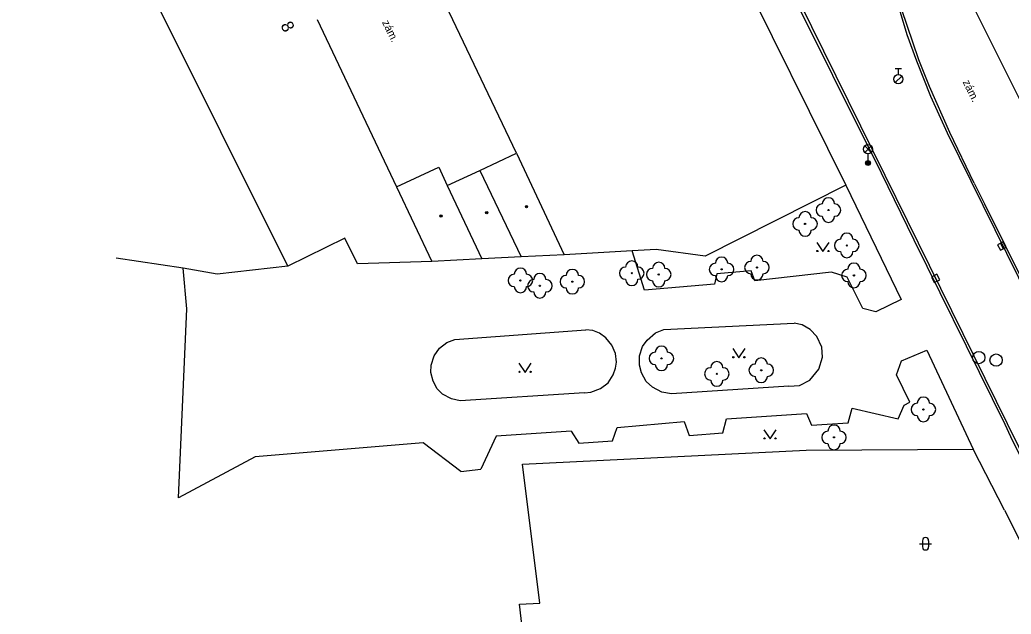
# Model space of a CAD drawing. Extents: x -598341 to -594502, y -1162301 to -1161406.
# Drawn here: x -597938.4 to -597857.8, y -1161626 to -1161577.7 of the extents above; entities that cross this region are included whole.
import ezdxf

# ---------------------------------------------------------------- set-up
doc = ezdxf.new("R2010")
doc.units = 0
for name, color, linetype in [('Vrstva 10', 7, 'Continuous'), ('Vrstva 11', 7, 'Continuous'), ('Vrstva 22', 7, 'Continuous'), ('Vrstva 27', 7, 'Continuous'), ('Vrstva 28', 7, 'Continuous'), ('Vrstva 33', 7, 'Continuous'), ('Vrstva 36', 7, 'Continuous'), ('Vrstva 39', 7, 'Continuous'), ('Vrstva 40', 7, 'Continuous'), ('Vrstva 46', 7, 'Continuous'), ('Vrstva 5', 7, 'Continuous'), ('Vrstva 7', 7, 'Continuous'), ('Vrstva 8', 7, 'Continuous')]:
    doc.layers.add(name, color=color, linetype=linetype)

msp = doc.modelspace()

# ---------------------------------------------------------------- linework, layer by layer
at = {"layer": 'Vrstva 10'}
for points in [[(-597906.08, -1161513.99), (-597901.11, -1161523.98), (-597900.71, -1161524.89), (-597894.49, -1161537.35), (-597886.93, -1161552.72), (-597882.7, -1161561.26), (-597882.43, -1161561.8), (-597879.39, -1161567.94), (-597878.93, -1161568.86), (-597877.58, -1161571.67), (-597877.09, -1161572.63), (-597872.37, -1161582.18), (-597868.42, -1161590.11), (-597865.76, -1161595.56), (-597859.39, -1161608.44), (-597858.37, -1161610.54), (-597857.91, -1161611.52), (-597855.68, -1161616), (-597855.22, -1161616.92), (-597853.08, -1161621.32), (-597849.69, -1161628.2)], [(-597864.49, -1161583.09), (-597865.36, -1161580.94), (-597866.75, -1161576.79), (-597868.26, -1161571.65), (-597869.16, -1161568.91), (-597870.54, -1161565.17)], [(-597860.84, -1161590.96), (-597862.84, -1161586.82), (-597864.49, -1161583.09)], [(-597860.84, -1161590.96), (-597860.02, -1161592.62), (-597854.93, -1161602.89)]]:
    msp.add_lwpolyline(points, dxfattribs=at)
at = {"layer": 'Vrstva 11'}
for p, q in [((-597898.05, -1161588.52), (-597914.27, -1161554.45)), ((-597871.27, -1161591.1), (-597866.77, -1161600.41)), ((-597903.06, -1161603.66), (-597892.4, -1161602.85)), ((-597886.07, -1161602.84), (-597875.48, -1161602.31)), ((-597864.69, -1161604.52), (-597860.92, -1161612.57)), ((-597875.9, -1161607.44), (-597885.45, -1161608.05)), ((-597892.52, -1161607.98), (-597902.62, -1161608.63)), ((-597893.59, -1161611.09), (-597899.69, -1161611.49)), ((-597899.69, -1161611.49), (-597900.94, -1161614.18)), ((-597905.61, -1161612.05), (-597919.27, -1161613.18)), ((-597902.55, -1161614.37), (-597905.61, -1161612.05)), ((-597919.27, -1161613.18), (-597925.51, -1161616.5)), ((-597902.55, -1161614.37), (-597900.94, -1161614.18))]:
    msp.add_line(p, q, dxfattribs=at)
for points in [[(-597895.16, -1161504.07), (-597895.39, -1161503.97), (-597896.17, -1161505.84), (-597896.75, -1161507.78), (-597897.02, -1161508.8), (-597897.08, -1161510.07), (-597896.93, -1161511.33), (-597896.57, -1161512.33), (-597895.93, -1161513.84), (-597884.74, -1161536.29), (-597873.84, -1161558.25), (-597872.63, -1161560.69), (-597871.52, -1161563.18), (-597869.33, -1161569), (-597868.25, -1161572.34), (-597867.5, -1161574.94), (-597866.32, -1161578.87), (-597865.54, -1161581), (-597864.41, -1161583.88), (-597863.04, -1161586.86), (-597854.36, -1161604.48), (-597845.68, -1161622.09), (-597835.04, -1161643.73), (-597832.38, -1161649.15)], [(-597905.87, -1161513.96), (-597893.77, -1161538.4), (-597875.07, -1161576.2), (-597868.12, -1161590.3), (-597858.17, -1161610.48), (-597850.65, -1161625.75), (-597843.12, -1161641.02)], [(-597866.77, -1161600.41), (-597868.83, -1161601.39), (-597869.89, -1161601.14), (-597871.18, -1161598.58), (-597872.44, -1161598.18), (-597878.68, -1161598.87), (-597878.96, -1161598.07), (-597881.75, -1161598.32), (-597881.95, -1161599.14), (-597887.63, -1161599.64), (-597888.64, -1161596.44)], [(-597925.51, -1161616.5), (-597924.83, -1161601.15), (-597925.12, -1161597.85)], [(-597892.52, -1161607.98), (-597891.99, -1161607.94), (-597891.2, -1161607.64), (-597890.6, -1161607.16), (-597890.18, -1161606.53), (-597889.98, -1161605.99), (-597889.92, -1161605.48), (-597889.99, -1161604.78), (-597890.29, -1161604.1), (-597890.79, -1161603.5), (-597891.3, -1161603.14), (-597891.84, -1161602.93), (-597892.4, -1161602.85)], [(-597885.45, -1161608.05), (-597886.24, -1161607.92), (-597887, -1161607.52), (-597887.49, -1161607.06), (-597887.88, -1161606.36), (-597888.05, -1161605.72), (-597888.03, -1161604.98), (-597887.79, -1161604.23), (-597887.42, -1161603.69), (-597886.74, -1161603.1), (-597886.07, -1161602.84)], [(-597875.9, -1161607.44), (-597875.05, -1161607.39), (-597874.21, -1161606.94), (-597873.46, -1161606.07), (-597873.18, -1161605.08), (-597873.24, -1161604.26), (-597873.64, -1161603.41), (-597874.18, -1161602.83), (-597874.82, -1161602.45), (-597875.48, -1161602.31)], [(-597902.62, -1161608.63), (-597903.33, -1161608.48), (-597904.06, -1161608.1), (-597904.48, -1161607.65), (-597904.82, -1161607.03), (-597904.99, -1161606.34), (-597904.97, -1161605.72), (-597904.72, -1161604.97), (-597904.3, -1161604.35), (-597903.71, -1161603.89), (-597903.06, -1161603.66)], [(-597893.59, -1161611.09), (-597892.97, -1161612.06), (-597890.25, -1161611.88), (-597889.87, -1161610.8), (-597884.42, -1161610.32), (-597884, -1161611.46), (-597881.26, -1161611.23), (-597880.98, -1161610.1), (-597874.48, -1161609.65), (-597874.08, -1161610.6), (-597871.1, -1161610.41), (-597870.76, -1161609.23), (-597867.02, -1161610.1), (-597866.55, -1161608.99), (-597866.09, -1161608.75), (-597867.15, -1161606.52), (-597866.76, -1161605.39), (-597864.69, -1161604.52)]]:
    msp.add_lwpolyline(points, dxfattribs=at)
at = {"layer": 'Vrstva 22'}
for centre in [(-597872.69, -1161593.13), (-597874.59, -1161594.26), (-597871.2, -1161596.01), (-597888.67, -1161598.26), (-597881.37, -1161597.95), (-597878.5, -1161597.8), (-597897.72, -1161598.85), (-597893.5, -1161598.95), (-597886.48, -1161598.37), (-597870.62, -1161598.44), (-597896.14, -1161599.28), (-597886.26, -1161605.18), (-597878.15, -1161606.15), (-597881.76, -1161606.44), (-597864.98, -1161609.33), (-597872.24, -1161611.6)]:
    msp.add_circle(centre, 0.05, dxfattribs=at)
for centre, start, end in [((-597873.19, -1161593.13), 90, 270), ((-597872.69, -1161592.63), 0, 180), ((-597872.19, -1161593.13), 270, 90), ((-597874.59, -1161593.76), 0, 180), ((-597875.09, -1161594.26), 90, 270), ((-597874.09, -1161594.26), 270, 90), ((-597872.69, -1161593.63), 180, 0), ((-597874.59, -1161594.76), 180, 0), ((-597871.2, -1161595.51), 0, 180), ((-597871.7, -1161596.01), 90, 270), ((-597870.7, -1161596.01), 270, 90), ((-597871.2, -1161596.51), 180, 0), ((-597888.67, -1161597.76), 0, 180), ((-597886.48, -1161597.87), 0, 180), ((-597881.87, -1161597.95), 90, 270), ((-597881.37, -1161597.45), 0, 180), ((-597880.87, -1161597.95), 270, 90), ((-597879, -1161597.8), 90, 270), ((-597878.5, -1161597.3), 0, 180), ((-597878, -1161597.8), 270, 90), ((-597870.62, -1161597.94), 0, 180), ((-597897.72, -1161598.35), 0, 180), ((-597896.14, -1161598.78), 0, 180), ((-597893.5, -1161598.45), 0, 180), ((-597889.17, -1161598.26), 90, 270), ((-597888.17, -1161598.26), 270, 90), ((-597886.98, -1161598.37), 90, 270), ((-597885.98, -1161598.37), 270, 90), ((-597871.12, -1161598.44), 90, 270), ((-597870.12, -1161598.44), 270, 90), ((-597898.22, -1161598.85), 90, 270), ((-597897.22, -1161598.85), 270, 90), ((-597896.64, -1161599.28), 90, 270), ((-597895.64, -1161599.28), 270, 90), ((-597894, -1161598.95), 90, 270), ((-597893, -1161598.95), 270, 90), ((-597888.67, -1161598.76), 180, 0), ((-597886.48, -1161598.87), 180, 0), ((-597881.37, -1161598.45), 180, 0), ((-597878.5, -1161598.3), 180, 0), ((-597870.62, -1161598.94), 180, 0), ((-597897.72, -1161599.35), 180, 0), ((-597896.14, -1161599.78), 180, 0), ((-597893.5, -1161599.45), 180, 0), ((-597886.76, -1161605.18), 90, 270), ((-597886.26, -1161604.68), 0, 180), ((-597885.76, -1161605.18), 270, 90), ((-597881.76, -1161605.94), 0, 180), ((-597878.15, -1161605.65), 0, 180), ((-597886.26, -1161605.68), 180, 0), ((-597882.26, -1161606.44), 90, 270), ((-597881.26, -1161606.44), 270, 90), ((-597878.65, -1161606.15), 90, 270), ((-597877.65, -1161606.15), 270, 90), ((-597881.76, -1161606.94), 180, 0), ((-597878.15, -1161606.65), 180, 0), ((-597864.98, -1161608.83), 0, 180), ((-597865.48, -1161609.33), 90, 270), ((-597864.48, -1161609.33), 270, 90), ((-597864.98, -1161609.83), 180, 0), ((-597872.74, -1161611.6), 90, 270), ((-597872.24, -1161611.1), 0, 180), ((-597871.74, -1161611.6), 270, 90), ((-597872.24, -1161612.1), 180, 0)]:
    msp.add_arc(centre, 0.5, start, end, dxfattribs=at)
at = {"layer": 'Vrstva 27'}
for p, q in [((-597858.72, -1161595.835), (-597858.5, -1161596.285)), ((-597864.108, -1161598.47), (-597863.872, -1161598.91))]:
    msp.add_line(p, q, dxfattribs=at)
for points in [[(-597858.944, -1161595.945), (-597858.725, -1161596.394), (-597858.276, -1161596.175), (-597858.495, -1161595.726)], [(-597864.328, -1161598.587), (-597864.093, -1161599.028), (-597863.652, -1161598.793), (-597863.887, -1161598.352)]]:
    msp.add_lwpolyline(points, close=True, dxfattribs=at)
for centre in [(-597860.48, -1161605.12), (-597859.07, -1161605.32)]:
    msp.add_circle(centre, 0.5, dxfattribs=at)
at = {"layer": 'Vrstva 28'}
for p, q in [((-597867.26, -1161581.625), (-597866.76, -1161581.625)), ((-597867.01, -1161582.125), (-597867.01, -1161581.625)), ((-597867.268, -1161582.772), (-597866.738, -1161582.242))]:
    msp.add_line(p, q, dxfattribs=at)
msp.add_circle((-597867.01, -1161582.5), 0.375, dxfattribs=at)
at = {"layer": 'Vrstva 33'}
for p, q in [((-597869.745, -1161588.45), (-597869.215, -1161587.92)), ((-597869.745, -1161587.92), (-597869.215, -1161588.45)), ((-597869.48, -1161588.56), (-597869.48, -1161589.31))]:
    msp.add_line(p, q, dxfattribs=at)
for centre, radius in [((-597869.48, -1161588.185), 0.375), ((-597869.48, -1161589.31), 0.2), ((-597869.48, -1161589.31), 0.145), ((-597869.48, -1161589.31), 0.0876)]:
    msp.add_circle(centre, radius, dxfattribs=at)
at = {"layer": 'Vrstva 36'}
for p, q in [((-597865.056, -1161619.996), (-597865.056, -1161620.496)), ((-597864.556, -1161619.996), (-597864.556, -1161620.496)), ((-597865.306, -1161620.246), (-597864.306, -1161620.246))]:
    msp.add_line(p, q, dxfattribs=at)
for points in [[(-597873.64, -1161595.76), (-597873.14, -1161596.51), (-597872.64, -1161595.76)], [(-597880.47, -1161604.39), (-597879.97, -1161605.14), (-597879.47, -1161604.39)], [(-597897.84, -1161605.57), (-597897.34, -1161606.32), (-597896.84, -1161605.57)], [(-597877.94, -1161610.98), (-597877.44, -1161611.73), (-597876.94, -1161610.98)]]:
    msp.add_lwpolyline(points, dxfattribs=at)
for centre in [(-597873.59, -1161596.46), (-597872.691, -1161596.46), (-597880.42, -1161605.09), (-597879.521, -1161605.09), (-597897.79, -1161606.27), (-597896.891, -1161606.27), (-597877.89, -1161611.68), (-597876.991, -1161611.68)]:
    msp.add_circle(centre, 0.05, dxfattribs=at)
for centre, start, end in [((-597864.806, -1161619.996), 0, 180), ((-597864.806, -1161620.496), 180, 0)]:
    msp.add_arc(centre, 0.25, start, end, dxfattribs=at)
at = {"layer": 'Vrstva 39'}
for centre, radius in [((-597900.46, -1161593.34), 0.09), ((-597900.46, -1161593.34), 0.0398), ((-597897.22, -1161592.86), 0.09), ((-597897.22, -1161592.86), 0.0398), ((-597904.17, -1161593.62), 0.09), ((-597904.17, -1161593.62), 0.0398)]:
    msp.add_circle(centre, radius, dxfattribs=at)
at = {"layer": 'Vrstva 5'}
for p, q in [((-597916.61, -1161597.69), (-597938.39, -1161554)), ((-597870.8, -1161556.68), (-597853.55, -1161591.42)), ((-597914.24, -1161577.65), (-597907.79, -1161591.24)), ((-597901.01, -1161589.91), (-597898.05, -1161588.52)), ((-597898.05, -1161588.52), (-597894.17, -1161596.77)), ((-597907.79, -1161591.24), (-597904.35, -1161589.64)), ((-597904.35, -1161589.64), (-597903.67, -1161591.14)), ((-597903.67, -1161591.14), (-597901.01, -1161589.91)), ((-597901.01, -1161589.91), (-597897.67, -1161596.94)), ((-597907.79, -1161591.24), (-597904.91, -1161597.3)), ((-597903.67, -1161591.14), (-597900.84, -1161597.1)), ((-597911.99, -1161595.41), (-597916.61, -1161597.69)), ((-597910.96, -1161597.5), (-597911.99, -1161595.41)), ((-597904.91, -1161597.3), (-597910.96, -1161597.5)), ((-597900.84, -1161597.1), (-597904.91, -1161597.3)), ((-597897.67, -1161596.94), (-597900.84, -1161597.1)), ((-597894.17, -1161596.77), (-597897.67, -1161596.94))]:
    msp.add_line(p, q, dxfattribs=at)
at = {"layer": 'Vrstva 7'}
for points in [[(-597880.25, -1161573), (-597871.27, -1161591.1)], [(-597871.27, -1161591.1), (-597882.7, -1161596.88), (-597886.68, -1161596.33), (-597888.64, -1161596.44)], [(-597888.64, -1161596.44), (-597894.17, -1161596.77)], [(-597925.12, -1161597.85), (-597930.56, -1161597.05)], [(-597916.61, -1161597.69), (-597922.35, -1161598.34), (-597925.12, -1161597.85)], [(-597897.56, -1161613.77), (-597874.5, -1161612.65), (-597860.92, -1161612.57)], [(-597894.63, -1161638.08), (-597895.87, -1161628.48), (-597897.39, -1161628.65), (-597897.78, -1161625.14), (-597896.15, -1161625.07), (-597897.56, -1161613.77)], [(-597858.4, -1161617.52), (-597852.51, -1161629.25)]]:
    msp.add_lwpolyline(points, dxfattribs=at)
at = {"layer": 'Vrstva 8'}
msp.add_line((-597858.4, -1161617.52), (-597860.92, -1161612.57), dxfattribs=at)

# ---------------------------------------------------------------- texts
at = {"layer": 'Vrstva 40'}
for rotation, p in [(296.1965, (-597908.98, -1161577.88)), (296, (-597861.8, -1161582.73))]:
    msp.add_text('zám.', height=0.65, rotation=rotation, dxfattribs=at).set_placement(p)
at = {"layer": 'Vrstva 46'}
msp.add_text('8', height=1, rotation=297.52, dxfattribs=at).set_placement((-597917.24, -1161578.12))

doc.saveas('drawing.dxf')
